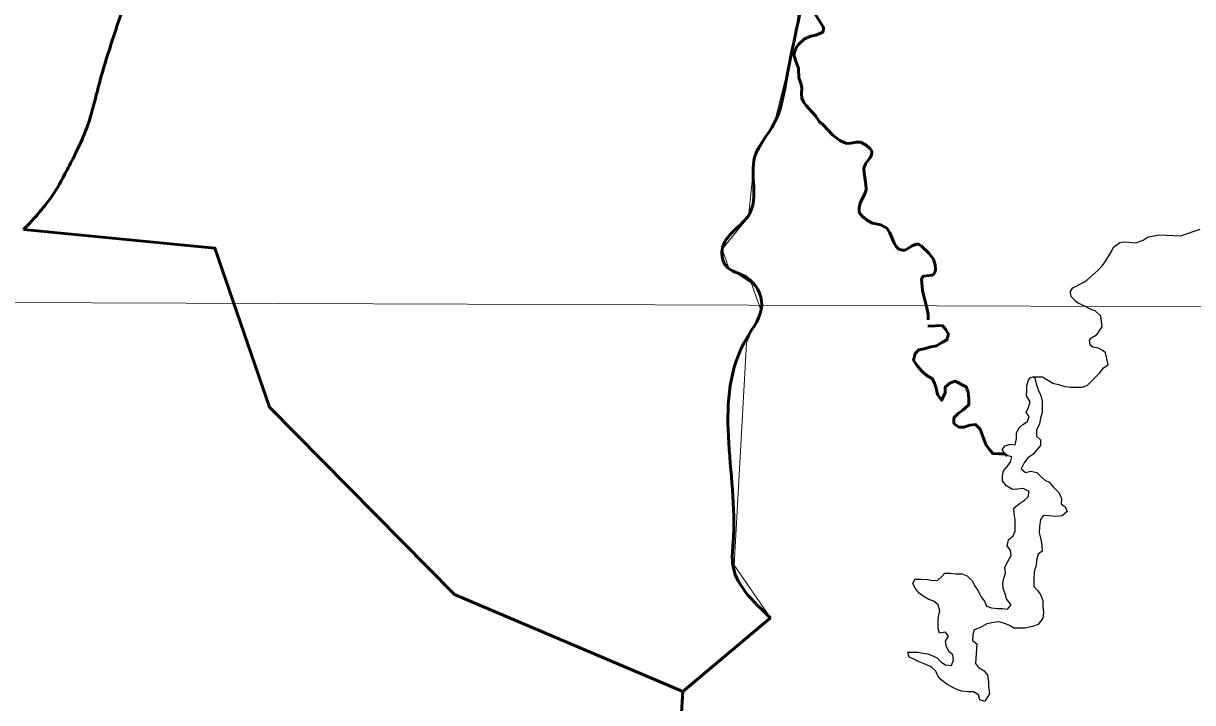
# Model space of a CAD drawing. Extents: x 553962 to 842807, y 8883888 to 9032388.
# Drawn here: x 817195 to 818378, y 9015774 to 9016461 of the extents above; entities that cross this region are included whole.
import ezdxf

# ---------------------------------------------------------------- set-up
doc = ezdxf.new("R2010")
doc.units = 0
doc.header["$LTSCALE"] = 200
for name, color, linetype, lineweight in [('1', 7, 'Continuous', 13), ('24', 7, 'Continuous', 25), ('27', 7, 'Continuous', 13), ('29', 7, 'Continuous', 53), ('35', 7, 'Continuous', 13)]:
    doc.layers.add(name, color=color, linetype=linetype, lineweight=lineweight)

msp = doc.modelspace()

# ---------------------------------------------------------------- linework, layer by layer
at = {"layer": '1'}
msp.add_line((798520.2, 9016246.4), (835288.8, 9016114), dxfattribs=at)
at = {"layer": '24', "lineweight": 53}
for p, q in [((818109.7, 9016155.3), (818124.8, 9016155.8)), ((818124.8, 9016155.8), (818109.7, 9016155.3))]:
    msp.add_line(p, q, dxfattribs=at)
for points in [[(817991.5, 9016477.7), (818004, 9016458), (818004.5, 9016456.6), (818004.1, 9016453.2), (818002.9, 9016452.2), (817996.5, 9016449.5), (817991.6, 9016448.5), (817985.1, 9016445.9), (817979.3, 9016440.3), (817976.7, 9016436.7), (817975, 9016432.2), (817974.7, 9016428.7), (817976.6, 9016422.1), (817979.2, 9016416.2), (817979.5, 9016406.4), (817981.4, 9016400.9), (817982.5, 9016396.2), (817982, 9016390), (817982.3, 9016385.8), (817984.2, 9016382.2), (817986.6, 9016378.8), (817996.7, 9016367.5), (818000.1, 9016362.1), (818003.6, 9016359.3), (818013.9, 9016348.3), (818020.9, 9016343.1), (818025.2, 9016340.8), (818028, 9016340), (818032, 9016340.3), (818037.8, 9016341.3), (818041.8, 9016341.2), (818047.5, 9016338.1), (818051.5, 9016334.5), (818052.9, 9016332.8), (818053.3, 9016330.5), (818052.8, 9016328.5), (818051.2, 9016325.2), (818047.1, 9016319.9), (818045.2, 9016315), (818045.4, 9016309.9), (818047.2, 9016298.7), (818047.5, 9016293.2)], [(818047.5, 9016293.2), (818046.6, 9016290), (818041.3, 9016279.5), (818040.4, 9016274.8), (818040.5, 9016271.2), (818041.1, 9016269.3), (818044.7, 9016265), (818046, 9016264.3), (818048.7, 9016261.9), (818053.9, 9016259.2), (818062.2, 9016257.6), (818068.3, 9016254.2), (818071.3, 9016249.5), (818075.7, 9016239.2), (818078.1, 9016235.4), (818080.4, 9016233), (818084.4, 9016232.1), (818087, 9016232)], [(818087, 9016232), (818093.9, 9016236.6), (818093.9, 9016236.6), (818098, 9016238), (818100.5, 9016238), (818103, 9016236.3), (818110.9, 9016228.9), (818115.7, 9016222.9), (818117.4, 9016217.2), (818117.7, 9016212.1), (818117, 9016209.5), (818115.5, 9016207.6), (818114, 9016206.7), (818105.5, 9016205.8), (818104.4, 9016204.7), (818103.6, 9016202.7), (818104.6, 9016191.4), (818109.2, 9016172.1), (818110.1, 9016167), (818110.3, 9016161.5)], [(818190.2, 9016024.2), (818187.4, 9016026), (818182.3, 9016026), (818175.7, 9016026.5), (818172.2, 9016030.6), (818168.7, 9016034.7), (818166.7, 9016039.8), (818164.7, 9016045.5), (818162.7, 9016051.1), (818158.1, 9016055.7), (818152.5, 9016055.2), (818146.4, 9016053.2), (818141.3, 9016053.2), (818136.3, 9016056.8), (818136.3, 9016062.4), (818140.4, 9016067), (818145.5, 9016070.5), (818151.2, 9016075.6), (818151.2, 9016081.7), (818150.7, 9016088.3), (818148.7, 9016093.9), (818137.6, 9016099.6), (818132, 9016097.6), (818127.4, 9016093.6), (818127.3, 9016087.5), (818123.7, 9016080.3), (818119.7, 9016086), (818118.2, 9016092.6), (818116.7, 9016097.7), (818114.2, 9016102.3), (818109.1, 9016104.9), (818103.6, 9016110), (818098.5, 9016116.2), (818095.5, 9016120.8), (818097.1, 9016127.4), (818100.7, 9016131.4), (818106.3, 9016132.4), (818111.4, 9016133.9), (818118.5, 9016135.4), (818124.6, 9016138.9), (818129.2, 9016141.4), (818130.8, 9016147), (818127.8, 9016152.1), (818124.8, 9016155.8)]]:
    msp.add_lwpolyline(points, dxfattribs=at)
at = {"layer": '24'}
for points in [[(817991.5, 9016477.7), (818004, 9016458), (818004.5, 9016456.6), (818004.1, 9016453.2), (818002.9, 9016452.2), (817996.5, 9016449.5), (817991.6, 9016448.5), (817985.1, 9016445.9), (817979.3, 9016440.3), (817976.7, 9016436.7), (817975, 9016432.2), (817974.7, 9016428.7), (817976.6, 9016422.1), (817979.2, 9016416.2), (817979.5, 9016406.4), (817981.4, 9016400.9), (817982.5, 9016396.2), (817982, 9016390), (817982.3, 9016385.8), (817984.2, 9016382.2), (817986.6, 9016378.8), (817996.7, 9016367.5), (818000.1, 9016362.1), (818003.6, 9016359.3), (818013.9, 9016348.3), (818020.9, 9016343.1), (818025.2, 9016340.8), (818028, 9016340), (818032, 9016340.3), (818037.8, 9016341.3), (818041.8, 9016341.2), (818047.5, 9016338.1), (818051.5, 9016334.5), (818052.9, 9016332.8), (818053.3, 9016330.5), (818052.8, 9016328.5), (818051.2, 9016325.2), (818047.1, 9016319.9), (818045.2, 9016315), (818045.4, 9016309.9), (818047.2, 9016298.7), (818047.5, 9016293.2)], [(818047.5, 9016293.2), (818046.6, 9016290), (818041.3, 9016279.5), (818040.4, 9016274.8), (818040.5, 9016271.2), (818041.1, 9016269.3), (818044.7, 9016265), (818046, 9016264.3), (818048.7, 9016261.9), (818053.9, 9016259.2), (818062.2, 9016257.6), (818068.3, 9016254.2), (818071.3, 9016249.5), (818075.7, 9016239.2), (818078.1, 9016235.4), (818080.4, 9016233), (818084.4, 9016232.1), (818087, 9016232)], [(818254.1, 9016189.2), (818254.3, 9016190.4), (818256.6, 9016194.1), (818267.5, 9016199.6), (818270.8, 9016201.7), (818282.2, 9016211.8), (818286.4, 9016216.4), (818289.8, 9016221.1), (818296.1, 9016231.3), (818297.6, 9016235), (818301.2, 9016237.3), (818304.2, 9016239.8), (818305.6, 9016240.2), (818309.9, 9016240.5), (818320.1, 9016239.3), (818327.6, 9016242.3), (818332.7, 9016245.6), (818344.2, 9016247.7), (818365.4, 9016246.6), (818385.4, 9016253.3)], [(818087, 9016232), (818093.9, 9016236.6), (818093.9, 9016236.6), (818098, 9016238), (818100.5, 9016238), (818103, 9016236.3), (818110.9, 9016228.9), (818115.7, 9016222.9), (818117.4, 9016217.2), (818117.7, 9016212.1), (818117, 9016209.5), (818115.5, 9016207.6), (818114, 9016206.7), (818105.5, 9016205.8), (818104.4, 9016204.7), (818103.6, 9016202.7), (818104.6, 9016191.4), (818109.2, 9016172.1), (818110.1, 9016167), (818110.3, 9016161.5)], [(818286.2, 9016154.8), (818285, 9016165.3), (818279.2, 9016170.6), (818272.3, 9016172.9), (818270.7, 9016174.5), (818261.2, 9016178.9), (818259.2, 9016180.4), (818254.8, 9016185.1), (818254.1, 9016189.2)], [(818292.4, 9016116.1), (818290.2, 9016125.5), (818289.5, 9016128.3), (818287, 9016130.7), (818282, 9016133), (818276.9, 9016133.9), (818274.2, 9016136), (818273.5, 9016141.1), (818275.8, 9016143.6), (818278.4, 9016145.1), (818281, 9016147.1), (818284.6, 9016152.1), (818286.2, 9016154.6), (818286.2, 9016154.8)], [(818216.1, 9016103.8), (818225.8, 9016104.1), (818236.4, 9016097.7), (818242, 9016096.1), (818248.6, 9016094.1), (818254.2, 9016093.5), (818259.8, 9016093.5), (818266.4, 9016093.4), (818271.5, 9016095.4), (818275.6, 9016100), (818279.7, 9016104), (818283.8, 9016108.1), (818287.4, 9016113.2), (818292.4, 9016116.1)], [(818127.6, 9015812.6), (818133.7, 9015812.1), (818135.8, 9015817.7), (818135.3, 9015822.8), (818131.3, 9015825.8), (818128.8, 9015831), (818127.8, 9015836.6), (818130.9, 9015841.6), (818127.8, 9015845.7), (818121.7, 9015844.7), (818120.2, 9015849.8), (818120.3, 9015856.5), (818120.8, 9015861.6), (818121.9, 9015867.2), (818120.4, 9015873.3), (818115.8, 9015876.9), (818110.8, 9015878.9), (818105.2, 9015882), (818101.2, 9015885.1), (818097.6, 9015889.2), (818094.6, 9015894.8), (818096.7, 9015899.4), (818102.8, 9015899.4), (818109.4, 9015898.8), (818115, 9015897.8), (818120.1, 9015898.2), (818123.7, 9015901.8), (818127.2, 9015905.3), (818132.8, 9015905.3), (818138.4, 9015904.7), (818144.5, 9015904.7), (818149.6, 9015902.6), (818154.6, 9015897.5), (818157.7, 9015891.9), (818161.2, 9015886.8), (818163.7, 9015881.2), (818167.2, 9015877.1), (818169.2, 9015872), (818174.3, 9015870.4), (818180.4, 9015869.8), (818185.5, 9015869.8), (818190.6, 9015868.8), (818194.2, 9015873.3), (818189.6, 9015879.5), (818188.1, 9015884.6), (818186.1, 9015889.7), (818185.7, 9015895.3), (818186.7, 9015900.4), (818188.3, 9015905.4), (818187.8, 9015911.6), (818190.9, 9015917.1), (818194, 9015923.2), (818193.5, 9015928.3), (818190, 9015932.9), (818191.6, 9015939), (818196.2, 9015943.1), (818198.2, 9015947.7), (818198.3, 9015954.3), (818198.3, 9015959.4), (818197.3, 9015965.5), (818196.9, 9015971.1), (818202.5, 9015975.7), (818207.6, 9015979.2), (818211.2, 9015982.7), (818212.2, 9015987.8), (818206.2, 9015990.9), (818200.6, 9015990.4), (818195.5, 9015990), (818189.4, 9015993.6), (818185.3, 9015998.7), (818185.4, 9016003.8), (818186.4, 9016008.9), (818190, 9016013.4), (818193.6, 9016017.5), (818194.7, 9016023.1), (818188.6, 9016024.6), (818185.1, 9016030.3), (818188.1, 9016034.3), (818193.2, 9016035.8), (818198.3, 9016035.3), (818199.4, 9016041.4), (818199.4, 9016047), (818202, 9016052.1), (818206.1, 9016055.6), (818210.7, 9016058.6), (818212.2, 9016063.7), (818209.2, 9016067.8), (818211.8, 9016072.9), (818213.4, 9016078.5), (818209.8, 9016084.6), (818209.9, 9016089.7), (818209.9, 9016094.8), (818211.3, 9016100), (818213.3, 9016103), (818216.1, 9016103.8), (818218.1, 9016102.9)], [(818218.1, 9016102.9), (818219.6, 9016096.8), (818221.6, 9016090.7), (818224.1, 9016085), (818225.6, 9016079.4), (818225.5, 9016074.3), (818225.5, 9016067.7), (818223.9, 9016062.1), (818222.9, 9016056.5), (818219.8, 9016049.9), (818219.7, 9016043.8), (818223.8, 9016040.2), (818223.7, 9016034.6), (818220.2, 9016030), (818216.1, 9016025.5), (818210.9, 9016022), (818207.3, 9016016.9), (818204.2, 9016010.8), (818208.8, 9016007.2), (818213.9, 9016008.7), (818220, 9016007.1), (818224, 9016003), (818228.1, 9015999.4), (818232.6, 9015997.4), (818236.7, 9015992.8), (818242.2, 9015987.1), (818245.2, 9015981), (818244.7, 9015975.4), (818248.7, 9015972.3), (818250.8, 9015967.7), (818245.6, 9015963.2), (818239.5, 9015962.7), (818232.4, 9015963.2), (818226.8, 9015963.8), (818223.7, 9015959.7), (818222.7, 9015952.6), (818222.6, 9015946), (818224.1, 9015939.3), (818225.1, 9015933.7), (818225.6, 9015927.6), (818221.5, 9015924.6), (818219.9, 9015918.5), (818219.3, 9015913.4), (818217.3, 9015906.8), (818217.2, 9015899.2), (818217.2, 9015892), (818220.7, 9015887.9), (818223.7, 9015883.8), (818226.2, 9015877.7), (818226.2, 9015872.1), (818226.7, 9015865.5), (818226.1, 9015859.9), (818221.5, 9015853.3), (818215.9, 9015851.3), (818208.2, 9015849.8), (818202.1, 9015849.8), (818197, 9015849.9), (818192.5, 9015852.4), (818187.9, 9015854.5), (818181.8, 9015856.1), (818176.2, 9015855.6), (818169.6, 9015854.1), (818162.5, 9015850.1), (818156.8, 9015848.1), (818155.3, 9015843), (818155.2, 9015837.4), (818159.3, 9015833.8), (818158.1, 9015814), (818161.2, 9015809.8), (818166.8, 9015806.6), (818170.1, 9015802.2), (818171.2, 9015795.6), (818171.2, 9015791.1), (818172.3, 9015783.4), (818169, 9015777.9), (818167.5, 9015775.7), (818162.5, 9015777.2), (818161, 9015782.3), (818155.9, 9015785.4), (818150.8, 9015785.5), (818144.2, 9015786), (818139.1, 9015787.6), (818134.6, 9015790.2), (818129, 9015793.2), (818123.4, 9015797.4), (818119.9, 9015801.5), (818117.9, 9015806.1), (818113.4, 9015810.7), (818106.3, 9015813.8), (818101.2, 9015815.8), (818095.6, 9015818.4), (818091.1, 9015820.5), (818089.6, 9015825.6), (818094.6, 9015825.6), (818099.7, 9015825.5), (818104.8, 9015824.5), (818109.9, 9015823.9), (818115, 9015821.9), (818119.5, 9015819.3), (818123.1, 9015815.7), (818127.6, 9015812.6)]]:
    msp.add_lwpolyline(points, dxfattribs=at)
at = {"layer": '27'}
msp.add_lwpolyline([(817984.9, 9016509.7), (817973.2, 9016435.5), (817955.5, 9016363.5), (817934.5, 9016325.2), (817928.4, 9016265.7), (817901.9, 9016233.1), (817908.5, 9016213.8), (817931.1, 9016199), (817941.1, 9016171.7), (817926.6, 9016138.3), (817913.9, 9015913.5), (817950.7, 9015860.2), (817862, 9015785.7), (817856, 9015688.8)], dxfattribs=at)
at = {"layer": '29'}
msp.add_line((817950.7, 9015860.2), (817862, 9015785.7), dxfattribs=at)
for points in [[(817195.1, 9016252.9), (817388.8, 9016234.1), (817443.9, 9016073.3), (817631.1, 9015883.8), (817862, 9015785.7)], [(817862, 9015785.7), (817631.1, 9015883.8), (817443.9, 9016073.3), (817388.8, 9016234.1), (817195.1, 9016252.9)], [(817862, 9015785.7), (817856, 9015688.8), (817781.9, 9015632.3), (817781.1, 9015623.7), (816882.8, 9015621.2)]]:
    msp.add_lwpolyline(points, dxfattribs=at)
msp.add_spline([(817803.8, 9016661.6), (817857.1, 9016636.2), (817958.5, 9016620.4), (817986.3, 9016521.3), (817967.2, 9016407.3), (817954.5, 9016360.5), (817934.7, 9016325.8), (817929.8, 9016269.3), (817901.7, 9016232.4), (817905.5, 9016216.4), (817926.4, 9016204.6), (817941.9, 9016176.5), (817927, 9016143.7), (817913, 9015936.2), (817912.3, 9015915.8), (817950.7, 9015860.2)], degree=3, dxfattribs=at)
for points in [[(817195.1, 9016252.9), (817211.3, 9016269.6), (817225.8, 9016287.9), (817237.1, 9016309.2), (817261.4, 9016355.2), (817271.8, 9016404.1), (817287.7, 9016452.4), (817302.3, 9016497.2), (817324.6, 9016544.2), (817323.4, 9016588.8), (817323.3, 9016594.7), (817321, 9016600), (817317.3, 9016604.7)], [(817195.1, 9016252.9), (817211.3, 9016269.6), (817225.8, 9016287.9), (817237.1, 9016309.2), (817261.4, 9016355.2), (817271.8, 9016404.1), (817287.7, 9016452.4), (817302.3, 9016497.2), (817324.6, 9016544.2), (817323.4, 9016588.8), (817323.3, 9016594.6), (817321.1, 9016599.7), (817317.6, 9016604.4)]]:
    msp.add_open_spline(points, degree=3, dxfattribs=at)
at = {"layer": '35'}
msp.add_lwpolyline([(817984.9, 9016509.7), (817973.2, 9016435.5), (817955.5, 9016363.5), (817934.5, 9016325.2), (817928.4, 9016265.7), (817901.9, 9016233.1), (817908.5, 9016213.8), (817931.1, 9016199), (817941.1, 9016171.7), (817926.6, 9016138.3), (817913.9, 9015913.5), (817950.7, 9015860.2), (817862, 9015785.7), (817856, 9015688.8)], dxfattribs=at)

doc.saveas('drawing.dxf')
